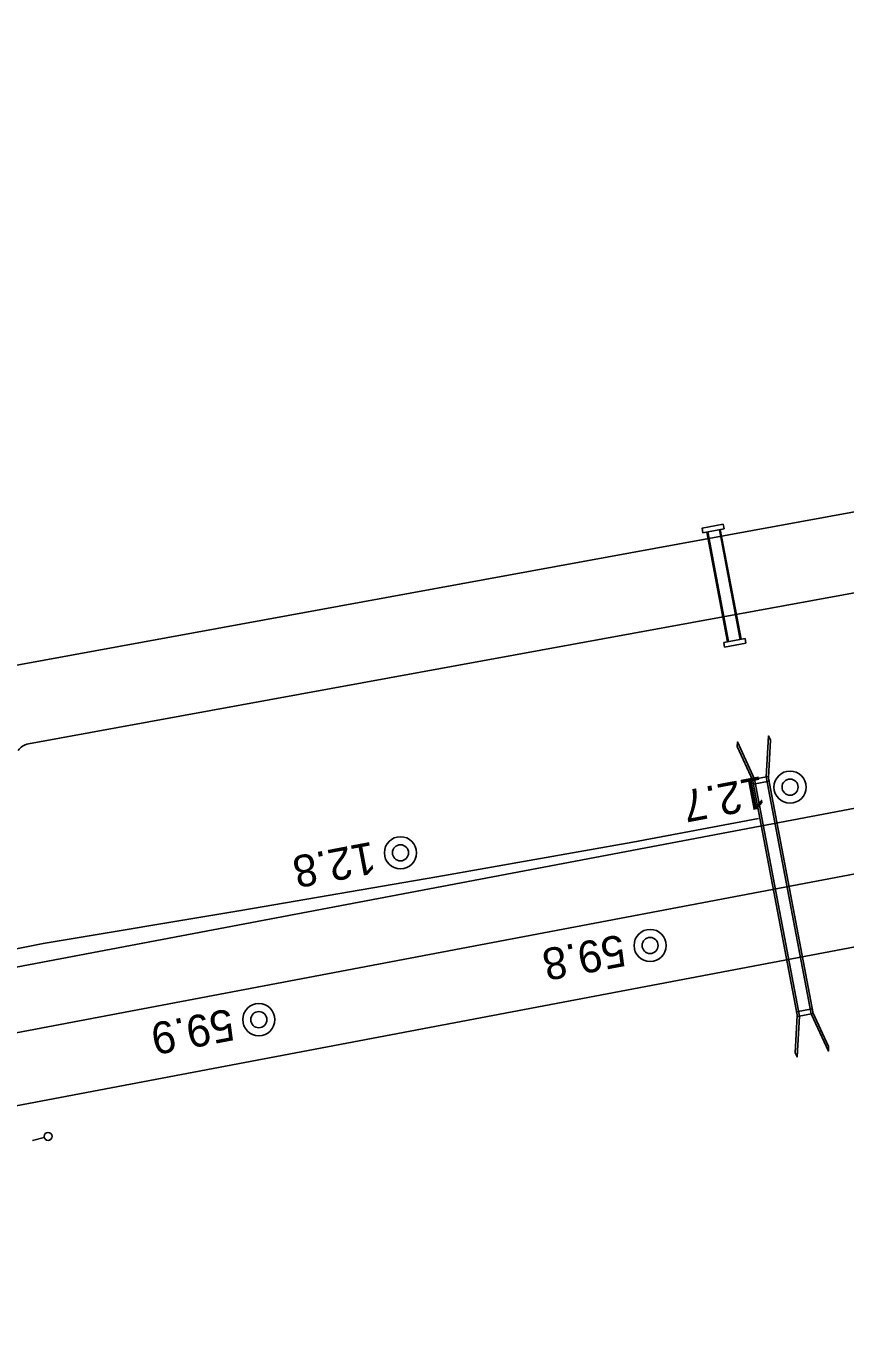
# Model space of a CAD drawing. Extents: x 6541740 to 6566395, y 5525066 to 5530361.
# Drawn here: x 6564554.6 to 6564606, y 5527878.9 to 5527960.1 of the extents above; entities that cross this region are included whole.
import ezdxf

# ---------------------------------------------------------------- set-up
doc = ezdxf.new("R2010")
doc.units = 0
for name, color, linetype in [('Domyślna', 7, 'Continuous'), ('TOR_PS_OPIS_T-symbole geometrii', 7, 'Continuous'), ('TOR_PS_T-rowy otwarte nieumocnione', 7, 'Continuous'), ('TOR_PS_T-rozjazdy projektowane', 7, 'Continuous'), ('TOR_RAMKI-ramka+tabelka 1', 7, 'Continuous'), ('TOR_W-warstwa dodatkowa 2', 7, 'Continuous')]:
    doc.layers.add(name, color=color, linetype=linetype)

# ---------------------------------------------------------------- blocks, each defined once
blk = doc.blocks.new('4302_3')
at = {"layer": 'Domyślna'}
blk.add_line((0.246, -0.009), (0.996, -0.009), dxfattribs=at)
blk.add_circle((-0.004, -0.009), 0.25, dxfattribs=at)
blk = doc.blocks.new('4010_1')
at = {"layer": 'Domyślna'}
for radius in [0.75, 0.375]:
    blk.add_circle((0, 0), radius, dxfattribs=at)

msp = doc.modelspace()

# ---------------------------------------------------------------- linework, layer by layer
at = {"layer": 'TOR_PS_OPIS_T-symbole geometrii'}
for p, q in [((6564550.945, 5527919.41), (6564685.656, 5527944.057)), ((6564554.743, 5527915.022), (6564686.586, 5527939.144))]:
    msp.add_line(p, q, dxfattribs=at)
msp.add_arc((6564554.923, 5527914.038), 1, 100.36825, 145.53875, dxfattribs=at)
at = {"layer": 'TOR_PS_T-rowy otwarte nieumocnione'}
for points in [[(6564600.582, 5527910.348), (6564592.678, 5527908.861), (6564580.379, 5527906.679), (6564568.087, 5527904.566), (6564555.666, 5527902.491)], [(6564555.666, 5527902.491), (6564543.388, 5527900.049), (6564531.116, 5527897.392), (6564528.652, 5527896.896), (6564523.737, 5527895.951), (6564518.793, 5527895.12), (6564506.444, 5527893.225)]]:
    msp.add_lwpolyline(points, dxfattribs=at)
at = {"layer": 'TOR_PS_T-rozjazdy projektowane'}
for p, q in [((6564865.622, 5527960.085), (6564417.103, 5527875.067)), ((6564862.635, 5527955.396), (6564464.749, 5527879.976)), ((6564792.13, 5527937.452), (6564407.498, 5527864.544)), ((6564792.129, 5527937.452), (6564484.588, 5527879.156))]:
    msp.add_line(p, q, dxfattribs=at)
at = {"layer": 'TOR_W-warstwa dodatkowa 2'}
for p, q in [((6564597.332, 5527928.311), (6564598.635, 5527921.434)), ((6564599.481, 5527921.59), (6564598.177, 5527928.471)), ((6564603.023, 5527897.911), (6564600.202, 5527912.795)), ((6564603.146, 5527897.934), (6564600.325, 5527912.818)), ((6564603.883, 5527898.073), (6564601.061, 5527912.959)), ((6564604.005, 5527898.096), (6564601.184, 5527912.982))]:
    msp.add_line(p, q, dxfattribs=at)
for points in [[(6564597.086, 5527928.264), (6564597.03, 5527928.559), (6564598.366, 5527928.813)], [(6564598.422, 5527928.518), (6564598.366, 5527928.813)], [(6564597.086, 5527928.264), (6564598.422, 5527928.518)], [(6564597.386, 5527928.321), (6564598.689, 5527921.444)], [(6564598.122, 5527928.461), (6564599.427, 5527921.58)], [(6564598.389, 5527921.388), (6564599.727, 5527921.635)], [(6564599.783, 5527921.341), (6564599.727, 5527921.635)], [(6564598.445, 5527921.094), (6564598.389, 5527921.388)], [(6564598.445, 5527921.094), (6564599.783, 5527921.341)], [(6564600.325, 5527912.819), (6564599.25, 5527915.148), (6564599.233, 5527914.857), (6564600.214, 5527912.731)], [(6564601.061, 5527912.959), (6564601.209, 5527915.519), (6564601.331, 5527915.255), (6564601.197, 5527912.917)], [(6564603.146, 5527897.933), (6564602.998, 5527895.372), (6564602.876, 5527895.637), (6564603.011, 5527897.975)], [(6564603.883, 5527898.073), (6564604.958, 5527895.744), (6564604.975, 5527896.035), (6564603.994, 5527898.161)]]:
    msp.add_lwpolyline(points, dxfattribs=at)
for points in [[(6564600.202, 5527912.795), (6564601.184, 5527912.982), (6564601.24, 5527912.687), (6564600.258, 5527912.5)], [(6564603.023, 5527897.911), (6564604.005, 5527898.096), (6564603.95, 5527898.391), (6564602.967, 5527898.205)]]:
    msp.add_lwpolyline(points, close=True, dxfattribs=at)

# ---------------------------------------------------------------- block references
at = {"layer": 'Domyślna', "xscale": 1.0000000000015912, "yscale": 0.9999999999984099, "rotation": -165.58877498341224}
msp.add_blockref('4302_3', (6564555.98, 5527890.377), dxfattribs=at)
at = {"layer": 'TOR_RAMKI-ramka+tabelka 1', "xscale": 1.345963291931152, "yscale": 1.345963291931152}
for p in [(6564602.555, 5527912.309), (6564578.101, 5527908.188), (6564593.771, 5527902.371), (6564569.209, 5527897.715)]:
    msp.add_blockref('4010_1', p, dxfattribs=at)

# ---------------------------------------------------------------- texts
at = {"layer": 'TOR_RAMKI-ramka+tabelka 1'}
for s, p in [('12.7', (6564600.778, 5527913.016)), ('12.8', (6564576.328, 5527908.896)), ('59.8', (6564591.998, 5527903.079)), ('59.9', (6564567.432, 5527898.423))]:
    msp.add_text(s, height=2, rotation=190.76907, dxfattribs=at).set_placement(p)

doc.saveas('drawing.dxf')
